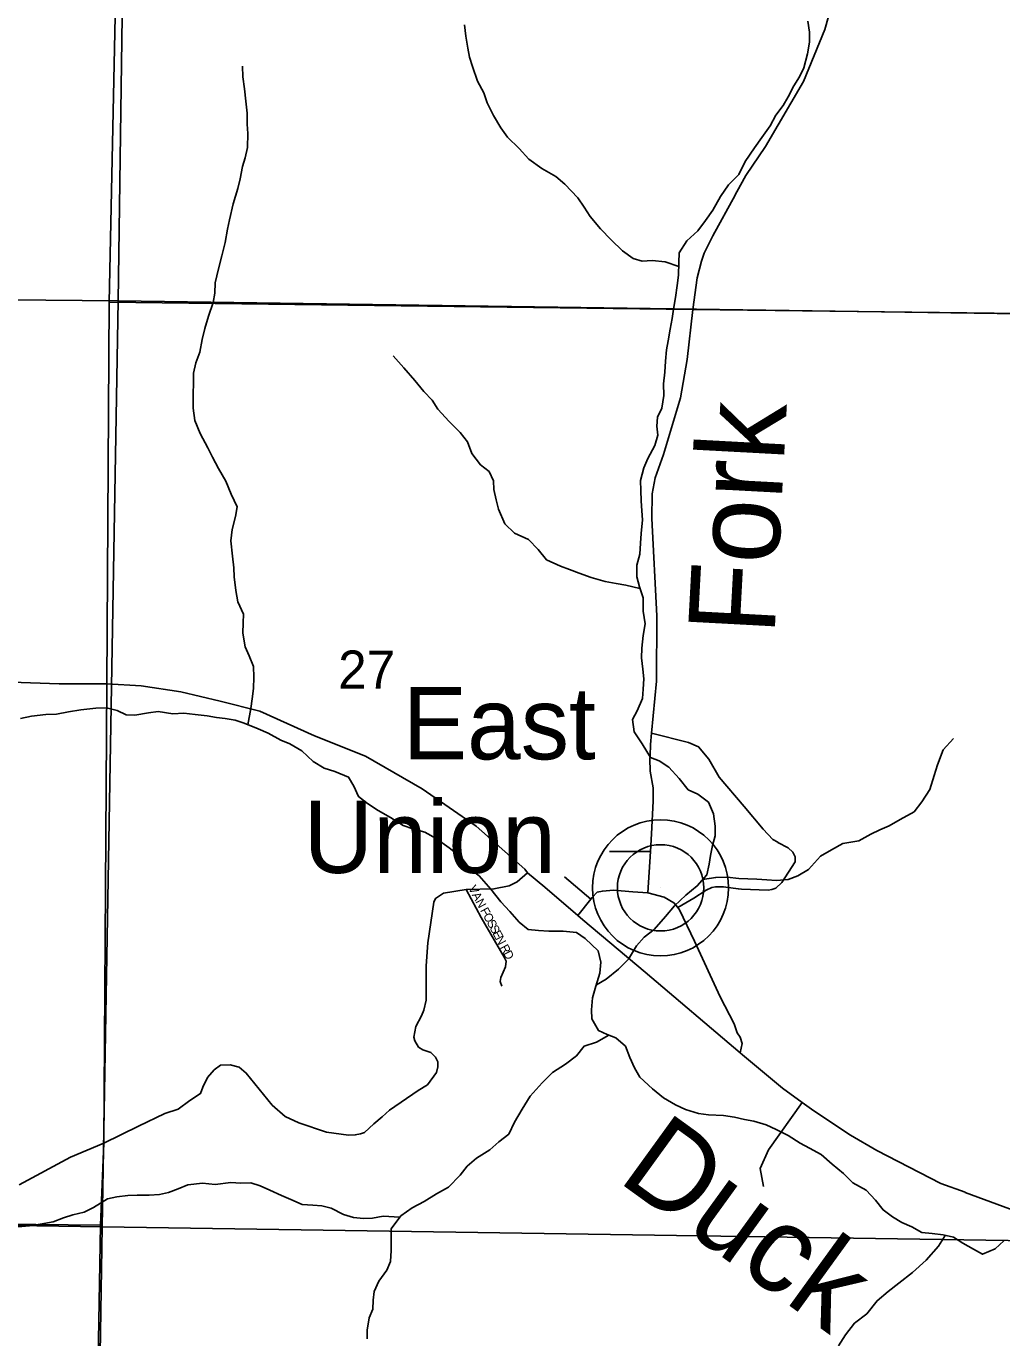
# Model space of a CAD drawing. Extents: x 2043100 to 2470832, y 443715 to 810583.
# Drawn here: x 2274168 to 2279797, y 643117 to 650684 of the extents above; entities that cross this region are included whole.
import ezdxf

# ---------------------------------------------------------------- set-up
doc = ezdxf.new("R2010")
doc.units = 0
for name, color, linetype in [('GM_X_County_Road', 7, 'Continuous'), ('GM_X_Minor_River', 7, 'Continuous'), ('GM_X_Minor_River_Text', 7, 'Continuous'), ('GM_X_Section', 7, 'Continuous'), ('GM_X_Section_Text', 7, 'Continuous'), ('GM_X_State_Route', 7, 'Continuous'), ('GM_X_Township', 7, 'Continuous'), ('GM_X_Township_Road', 7, 'Continuous'), ('GM_X_Township_Subdivision', 7, 'Continuous'), ('GM_X_Township_Subdivision_Text', 7, 'Continuous'), ('GM_X_Unincorporated', 7, 'Continuous'), ('GM_X_Unincorporated_Location', 7, 'Continuous'), ('GM_X_Unincorporated_Text', 7, 'Continuous')]:
    doc.layers.add(name, color=color, linetype=linetype)

msp = doc.modelspace()

# ---------------------------------------------------------------- linework, layer by layer
at = {"layer": 'GM_X_County_Road'}
for points in [[(2278796.3, 650740), (2278776.3, 650665.8), (2278652.3, 650365.2), (2278434.2, 649990.5), (2278320.2, 649822.1), (2278268.2, 649727.9), (2278263, 649718.6), (2278258.3, 649709.9)], [(2278258.3, 649709.9), (2278130.1, 649475.4), (2278080.1, 649375.2), (2278064.1, 649329.1), (2278040.1, 649232.9), (2278013.7, 649050.2), (2277980.9, 648760.1), (2277942.3, 648539.6), (2277844.3, 648212.9), (2277796.3, 648078.7), (2277780.3, 647986.5), (2277778.4, 647844.2), (2277806.7, 647281.2), (2277804.8, 646904.5), (2277776.3, 646604.1), (2277770.9, 646539.8), (2277767.8, 646474.1), (2277767, 646457.8)], [(2277767, 646457.8), (2277767, 646457.7), (2277769, 646385.5), (2277785.1, 646289.3), (2277785.1, 646213.2), (2277775.2, 646024.8), (2277769.2, 645921.7), (2277755.3, 645684.2)], [(2277755.3, 645684.2), (2277667.2, 645690.2), (2277557.1, 645698.2), (2277493, 645694.1), (2277463, 645688.1), (2277432.9, 645656), (2277425.1, 645646.3), (2277350, 645552.1)], [(2277755.3, 645684.2), (2277849.4, 645658.2), (2277905.5, 645626.2), (2277927.4, 645598.8), (2277937.5, 645586.1), (2278023.7, 645405.8), (2278172, 645083.2), (2278252.2, 644927), (2278270.2, 644876.9), (2278288.2, 644850.9), (2278298.3, 644814.8), (2278287.3, 644760.9)]]:
    msp.add_lwpolyline(points, dxfattribs=at)
at = {"layer": 'GM_X_Minor_River'}
for points in [[(2277457.8, 645153.4), (2277515, 645186), (2277584.4, 645242.7), (2277643.8, 645301.4), (2277689, 645377.9), (2277732.5, 645428.4), (2277792, 645473.1), (2277857.2, 645547.8), (2277908.5, 645608.4), (2277973.9, 645671.2), (2278039.3, 645723.9), (2278094.6, 645788.5), (2278108, 645848.7), (2278115.5, 645898.9), (2278126.9, 645957), (2278142.3, 646013.2), (2278143.7, 646069.3), (2278133, 646139.3), (2278104.3, 646207.1), (2278043.9, 646252.5), (2277987.6, 646278), (2277935, 646343.5), (2277876.3, 646409), (2277820, 646444.5), (2277769.8, 646464), (2277721, 646543.6), (2277676.3, 646613.2), (2277665.6, 646683.2), (2277693.1, 646733.5), (2277724.3, 646805.9), (2277727.8, 646858), (2277731.2, 646918.1), (2277726.6, 646974.1), (2277717.9, 647040.1), (2277719.3, 647096.2), (2277728.6, 647168.3), (2277739.9, 647236.5), (2277727.2, 647308.5), (2277728.4, 647386.6), (2277705.7, 647448.4), (2277691.1, 647506.3), (2277690.4, 647574.4), (2277707.8, 647638.7), (2277713.1, 647700.8), (2277716.6, 647756.9), (2277723.8, 647835), (2277719.2, 647887), (2277716.6, 647945.1), (2277714, 648005.1), (2277711.4, 648063.2), (2277730.7, 648135.4), (2277754.1, 648189.8), (2277795.3, 648264.2), (2277812.7, 648324.5), (2277806.2, 648376.5), (2277809.6, 648428.6), (2277835.1, 648480.9), (2277846.4, 648553.1), (2277845.7, 648621.2), (2277853, 648687.3), (2277856.3, 648751.4), (2277861.6, 648817.5), (2277871.1, 648867.7), (2277884.4, 648935.9), (2277895.8, 648998.1), (2277903.2, 649052.2), (2277914.5, 649118.4), (2277923.8, 649188.6), (2277931.2, 649246.7), (2277934.4, 649320.8), (2277935.9, 649376.9), (2277979.2, 649445.4), (2278042.5, 649504.2), (2278087.9, 649562.7), (2278129.3, 649623.2), (2278174.5, 649701.7), (2278219.8, 649768.2), (2278279.1, 649828.9), (2278316.3, 649903.4), (2278369.5, 649982), (2278412.9, 650042.5), (2278460.2, 650109.1), (2278493.5, 650171.5), (2278535, 650225.9), (2278564.4, 650276.3), (2278597.8, 650340.7), (2278629.2, 650391.1), (2278654.7, 650443.4), (2278675.8, 650523.7), (2278687.1, 650591.9), (2278686.6, 650650), (2278677.9, 650714)], [(2277933.4, 649297.6), (2277854.4, 649324), (2277780.4, 649331.3), (2277722.4, 649328.7), (2277670.3, 649344.2), (2277607.9, 649387.6), (2277543.2, 649451), (2277480.6, 649514.5), (2277421.9, 649586), (2277387.4, 649639.7), (2277350.8, 649693.4), (2277276, 649772.7), (2277223.6, 649816.2), (2277143.1, 649863.5), (2277068.6, 649916.8), (2277012, 649978.3), (2276945.4, 650043.7), (2276906.8, 650097.3), (2276864.1, 650169), (2276827.4, 650242.7), (2276808.8, 650298.6), (2276772.1, 650366.3), (2276743.2, 650452.1), (2276724.7, 650505.9), (2276716.2, 650557.9), (2276703.5, 650625.9), (2276696.8, 650691.9)], [(2275446.7, 646653.5), (2275463.7, 646746.9), (2275471.1, 646803.1), (2275478.5, 646863.2), (2275481.8, 646927.3), (2275479.2, 646989.4), (2275454.6, 647051.2), (2275432, 647103), (2275417.2, 647182.9), (2275420.6, 647241), (2275422.1, 647291.1), (2275389.4, 647362.9), (2275376.7, 647428.8), (2275367.9, 647506.8), (2275365.4, 647558.8), (2275358.7, 647626.9), (2275347.8, 647714.8), (2275357.1, 647781), (2275376.3, 647855.3), (2275385.8, 647911.4), (2275351, 647983.2), (2275320.3, 648059), (2275277.5, 648132.6), (2275242.9, 648198.3), (2275216.3, 648252.1), (2275171.5, 648333.8), (2275140.7, 648409.5), (2275132, 648479.5), (2275131.2, 648561.6), (2275132.5, 648625.7), (2275133.9, 648681.8), (2275147.3, 648742), (2275168.7, 648802.3), (2275183.9, 648876.5), (2275199.3, 648940.7), (2275220.5, 649011), (2275245.7, 649089.4), (2275255.2, 649143.5), (2275258.6, 649203.6), (2275277.7, 649283.9), (2275297, 649358.2), (2275316.1, 649436.5), (2275329.4, 649512.7), (2275340.8, 649566.9), (2275361.8, 649659.2), (2275388.9, 649747.6), (2275402.3, 649803.8), (2275415.6, 649874), (2275431.1, 649924.2), (2275444.5, 649984.4), (2275445.7, 650064.5), (2275443.1, 650118.5), (2275442.4, 650182.6), (2275435.7, 650250.6), (2275427, 650322.6), (2275418.3, 650392.6), (2275415.7, 650452.7)], [(2277708.7, 647440.3), (2277627.6, 647459.7), (2277571.6, 647469.1), (2277507.5, 647480.4), (2277427.3, 647503.7), (2277359, 647529), (2277302.8, 647548.5), (2277250.7, 647568), (2277170.3, 647605.2), (2277121.7, 647664.8), (2277065.1, 647722.2), (2276984.8, 647759.5), (2276930.3, 647813), (2276893.4, 647896.7), (2276878.9, 647950.6), (2276866.3, 648010.6), (2276863.7, 648060.6), (2276839.2, 648114.4), (2276788.8, 648153.9), (2276738.2, 648219.5), (2276713.5, 648285.3), (2276671, 648338.9), (2276608.3, 648402.4), (2276543.6, 648473.8), (2276511.1, 648525.5), (2276462.6, 648577.1), (2276409.9, 648640.7), (2276347.2, 648712.1), (2276284.5, 648781.5)], [(2274570, 646749.9), (2274482.1, 646739), (2274412.2, 646728.2), (2274342.4, 646715.5), (2274280.4, 646712.9), (2274198.6, 646702.1), (2274134.7, 646689.4)], [(2279809.7, 643675.6), (2279758.2, 643629), (2279686.6, 643598.2), (2279634.3, 643627.7), (2279571.9, 643663.1), (2279517.6, 643696.6), (2279459.5, 643710), (2279395.4, 643717.4), (2279335.4, 643724.8), (2279277.1, 643756.2), (2279220.8, 643781.7), (2279166.5, 643815.2), (2279112.1, 643854.7), (2279067.6, 643910.3), (2279015, 643967.8), (2278936.6, 644011.1), (2278884, 644064.6), (2278817.5, 644118), (2278755, 644173.4), (2278686.6, 644210.8), (2278634.3, 644240.3), (2278563.9, 644283.6), (2278495.6, 644318.9), (2278437.3, 644344.4), (2278367.1, 644365.7), (2278313.1, 644375.2), (2278254.9, 644388.6), (2278190.8, 644399.9), (2278104.8, 644403.1), (2278046.8, 644410.5), (2277972.6, 644433.8), (2277914.3, 644461.2), (2277845.9, 644500.6), (2277781.4, 644552), (2277708.8, 644619.3), (2277678.2, 644673.1), (2277651.6, 644732.8), (2277625, 644798.7), (2277570.5, 644846.2), (2277520.3, 644865.7), (2277470.1, 644889.2), (2277431.4, 644956.9), (2277428.9, 645008.9), (2277436.2, 645077.1), (2277455.4, 645145.3), (2277476.7, 645219.6), (2277484, 645283.8), (2277467.3, 645349.7), (2277392.6, 645421), (2277342.3, 645454.5), (2277266.3, 645461.8), (2277184.3, 645462.9), (2277124.3, 645466.3), (2277064.2, 645471.7), (2277011.8, 645515.2), (2276959.2, 645576.8), (2276906.6, 645632.3), (2276847.9, 645705.8), (2276781.2, 645781.2), (2276726.7, 645822.7), (2276678.1, 645890.3), (2276607.5, 645943.6), (2276533, 645996.9), (2276468.7, 646034.3), (2276398.5, 646053.6), (2276342.3, 646073.1), (2276269.9, 646118.4), (2276199.5, 646159.7), (2276137.1, 646199.1), (2276084.7, 646238.7), (2276058.1, 646298.4), (2276027.6, 646350.2), (2275949.3, 646383.4), (2275887.1, 646402.8), (2275822.7, 646442.2), (2275758.1, 646503.6), (2275689.7, 646543), (2275637.5, 646564.5), (2275563.1, 646605.8), (2275506.9, 646629.2), (2275424.6, 646662.4), (2275374.4, 646679.9), (2275316.3, 646689.4), (2275266.3, 646694.9), (2275212.2, 646704.3), (2275142.1, 646713.6), (2275078.1, 646721), (2275014.2, 646716.3), (2274930, 646729.5), (2274874.1, 646722.9), (2274794.3, 646708.1), (2274744.3, 646711.6), (2274692.1, 646735.1), (2274631.9, 646750.5), (2274570, 646749.9)], [(2278070.1, 645759.9), (2278146.8, 645773), (2278212.7, 645773.7), (2278278.8, 645766.4), (2278382.8, 645763.4), (2278440.8, 645758), (2278496.8, 645754.6), (2278564.8, 645761.2), (2278620.5, 645781.8), (2278682.1, 645818.5), (2278751.3, 645895.3), (2278814.9, 645932), (2278880.5, 645968.7), (2278972.3, 645983.6), (2279041.9, 646022.4), (2279093.6, 646046.9), (2279147.4, 646069.5), (2279211, 646106.2), (2279290.5, 646151), (2279335.9, 646209.6), (2279381.1, 646280.1), (2279406.3, 646360.4), (2279425.7, 646422.7), (2279458.8, 646509.2), (2279518.1, 646573.8)], [(2277530, 644861.9), (2277458.8, 644823), (2277387, 644798.2), (2277343.6, 644743.8), (2277280.1, 644695), (2277204.7, 644646.2), (2277145.3, 644587.6), (2277076.1, 644510.8), (2277028.9, 644436.2), (2276985.7, 644359.7), (2276952.4, 644291.3), (2276894.9, 644246.7), (2276843.4, 644200.1), (2276765.9, 644153.2), (2276712.4, 644106.6), (2276670.9, 644054.2), (2276603.6, 643985.4), (2276536.1, 643946.7), (2276464.5, 643901.9), (2276394.9, 643867.2), (2276329.4, 643820.4), (2276274.2, 643745.8), (2276272.8, 643691.7), (2276273.5, 643619.7), (2276270.1, 643557.5), (2276248.7, 643507.3), (2276203.3, 643442.7), (2276176, 643384.4), (2276170.5, 643334.3), (2276167, 643282.2), (2276147.5, 643231.9), (2276134.3, 643159.7), (2276134.8, 643109.7)], [(2276323, 643811.7), (2276227.5, 643817.4), (2276165.6, 643806.8), (2276113.7, 643804.2), (2276055.6, 643809.7), (2275999.5, 643827.1), (2275927.1, 643864.4), (2275873, 643877.9), (2275821, 643881.3), (2275761, 643884.7), (2275694.7, 643914.1), (2275640.5, 643937.6), (2275574.2, 643968.9), (2275517.9, 643992.4), (2275463.8, 644009.9), (2275405.8, 644009.3), (2275347.8, 644012.7), (2275257.9, 644001.8), (2275185.9, 644009.1), (2275100, 643998.2), (2275044.3, 643975.6), (2274988.5, 643955), (2274936.6, 643942.5), (2274876.7, 643939.8), (2274808.7, 643939.2), (2274754.8, 643936.6), (2274690.9, 643929.9), (2274637, 643917.4), (2274555.5, 643868.5), (2274501.8, 643841.9), (2274436, 643825.2), (2274382.2, 643808.7), (2274322.5, 643786), (2274248.6, 643771.3), (2274186.7, 643762.6), (2274118.8, 643755.9)], [(2279470.3, 643707.5), (2279432.2, 643645.7), (2279361, 643564.9), (2279281.8, 643494), (2279202.4, 643431.1), (2279140.9, 643384.4), (2279077.5, 643329.7), (2279018.3, 643255.1), (2278946.9, 643200.3), (2278895.6, 643133.7), (2278854.3, 643069.2)]]:
    msp.add_lwpolyline(points, dxfattribs=at)
at = {"layer": 'GM_X_Section'}
for points in [[(2269352.3, 654474.2), (2274773.1, 654433.9), (2274697.8, 649098.8), (2269282.9, 649149.1)], [(2280112.2, 654362.7), (2280037, 649021.6), (2274697.8, 649098.8), (2274773.1, 654433.9)], [(2269282.9, 649149.1), (2274697.8, 649098.8), (2274606.5, 643757.5), (2269209.3, 643840)], [(2274697.8, 649098.8), (2280037, 649021.6), (2279959.8, 643676.4), (2274606.5, 643757.5)], [(2274606.5, 643757.5), (2274521.2, 638396.8), (2269724.6, 638450.3), (2269174.3, 638453.9), (2269209.3, 643840)], [(2274606.5, 643757.5), (2279959.8, 643676.4), (2279924.6, 638306.3), (2274979.6, 638384.1), (2274521.2, 638396.8)]]:
    msp.add_lwpolyline(points, close=True, dxfattribs=at)
at = {"layer": 'GM_X_State_Route'}
for points in [[(2274082.7, 646898.3), (2274358.7, 646890.2), (2274633.2, 646890.2), (2274832, 646878.2), (2275059.6, 646843.9), (2275287.1, 646789.5), (2275516.7, 646731.1), (2275830.8, 646590.2), (2276125.3, 646472.4), (2276452.9, 646283), (2276764.9, 646069.3), (2277045.4, 645821), (2277061, 645799.7), (2277160.6, 645716.1), (2277350, 645552.1), (2277378.6, 645527.4), (2277740, 645226.2), (2278287.3, 644760.9), (2278300.6, 644749.6), (2278532.1, 644556.7), (2278645.6, 644473.9), (2278712.5, 644425.1), (2278923.1, 644286), (2279076.8, 644196.2), (2279444.6, 644007.4), (2279584.9, 643955.7)], [(2279584.9, 643955.7), (2279585.4, 643955.5), (2279841.8, 643861.1), (2280105.8, 643769), (2280313.4, 643694), (2280480.4, 643660.5), (2280750.3, 643708.7), (2280858.1, 643742.5), (2280937.6, 643833.9)]]:
    msp.add_lwpolyline(points, dxfattribs=at)
at = {"layer": 'GM_X_Township'}
for points in [[(2273446.7, 670282.5), (2275176.6, 670262.9), (2275098.7, 667146.3), (2275063.9, 665756), (2275019.2, 663966.2), (2274821.9, 657525.7), (2274766.7, 654861.3), (2274647.3, 649091.5), (2274633.2, 646890.2), (2274616.1, 644239.2), (2274597.2, 643765.8), (2273849.4, 643774.3)], [(2301253.8, 663815.2), (2301152.6, 656154.9), (2301152.6, 655541.2), (2301097.6, 653379.1), (2301015.6, 650156.3), (2299354.7, 650174.9), (2295579.6, 650217.1), (2291080.2, 650267.4), (2291005.7, 650270.1), (2291004.2, 650158.5), (2291027.6, 648882.9), (2289858.3, 648905.1), (2288024.8, 648927.5), (2284178.8, 648974.7), (2278013.7, 649050.2), (2274647.3, 649091.5), (2274766.7, 654861.3), (2274821.9, 657525.7), (2275019.2, 663966.2)], [(2274911, 632947.6), (2274969.3, 638400.8), (2274501.4, 638406.4), (2274541.7, 640664.1), (2274597.2, 643765.8), (2274616.1, 644239.2), (2274633.2, 646890.2), (2274647.3, 649091.5), (2278013.7, 649050.2), (2284178.8, 648974.7), (2288024.8, 648927.5)], [(2257992.6, 628603.2), (2258081.3, 633732.5), (2258134.9, 636829.8), (2258165.8, 638617.7), (2258152.6, 641273.8), (2260431.2, 641274.5), (2263761.4, 641226.4), (2263769.7, 641927.5), (2263786.6, 643366), (2263793, 643914.5), (2265639.1, 643897.9), (2269541.4, 643839.2), (2273849.4, 643774.3), (2274597.2, 643765.8), (2274541.7, 640664.1), (2274501.4, 638406.4), (2274969.3, 638400.8), (2274911, 632947.6)]]:
    msp.add_lwpolyline(points, dxfattribs=at)
at = {"layer": 'GM_X_Township_Road'}
for points in [[(2278503.9, 645975.8), (2278476, 645991), (2278419.9, 646051.1), (2278309.7, 646181.3), (2278165.5, 646351.6), (2278107.4, 646455.8), (2278047.3, 646525.9), (2277989.2, 646551.9), (2277776.3, 646604.1)], [(2278276.4, 645707.1), (2278276.9, 645707), (2278295.9, 645704.4), (2278448.1, 645698.5), (2278470.1, 645702.5), (2278494.1, 645710.5), (2278528.1, 645742.6), (2278604.2, 645862.8), (2278604.1, 645890.9), (2278592.1, 645918.9), (2278564.1, 645943), (2278505.3, 645975), (2278503.9, 645975.8)], [(2274128.1, 643998.4), (2274423.2, 644158.9), (2274616.1, 644239.2), (2274816.4, 644336.8), (2274968, 644409.8), (2275044.7, 644436), (2275112.1, 644484.7), (2275172.9, 644525.1), (2275186.9, 644563.2), (2275212.9, 644617.3), (2275252.9, 644663.4), (2275289, 644689.5), (2275345, 644691.5), (2275397.1, 644677.5), (2275437.1, 644643.5), (2275587.4, 644459.2), (2275661.5, 644393.1), (2275741.6, 644357), (2275899.8, 644303), (2276028, 644285), (2276066, 644287), (2276096, 644293), (2276120.1, 644301.1), (2276174.1, 644351.2), (2276222.1, 644391.3), (2276264.2, 644429.4), (2276430.3, 644543.6), (2276482.3, 644575.7), (2276534.4, 644647.9), (2276542.4, 644679.9), (2276542.4, 644708), (2276530.3, 644736), (2276502.3, 644762.1), (2276456.2, 644778.1), (2276432.2, 644794.1), (2276410.2, 644830.1), (2276404.1, 644850.2), (2276416.1, 644912.3), (2276448.1, 644974.4), (2276462.1, 645006.5), (2276476.1, 645064.6), (2276476.1, 645263), (2276486, 645395.2), (2276519.9, 645629.7), (2276529.9, 645651.7), (2276576, 645681.8), (2276705.9, 645702.2), (2276866.3, 645705.9), (2276954.4, 645724), (2277000.4, 645748.1), (2277061, 645799.7)], [(2277273.8, 645775.4), (2277425.1, 645646.3)], [(2277927.4, 645598.8), (2278019.6, 645652.2), (2278091.7, 645698.4), (2278123.7, 645714.4), (2278145.7, 645718.4), (2278191.8, 645718.4), (2278276.4, 645707.1)], [(2278645.6, 644473.9), (2278450.4, 644201), (2278403.5, 644093.2), (2278422.2, 643990)]]:
    msp.add_lwpolyline(points, dxfattribs=at)
at = {"layer": 'GM_X_Township_Subdivision'}
for points in [[(2277533.5, 645923), (2277769.2, 645921.7)], [(2276705.9, 645702.2), (2276792.3, 645541.6), (2276926.5, 645313.2), (2276936.5, 645289.2), (2276932.6, 645257.1), (2276906.6, 645195), (2276902.6, 645173), (2276912.6, 645144.9)]]:
    msp.add_lwpolyline(points, dxfattribs=at)
at = {"layer": 'GM_X_Unincorporated'}
for radius in [392.8, 249]:
    msp.add_circle((2277828.1, 645712.6), radius, dxfattribs=at)
at = {"layer": 'GM_X_Unincorporated_Location'}
msp.add_line((2277828.1, 645712.6), (2277828.1, 645712.6), dxfattribs=at)

# ---------------------------------------------------------------- texts
at = {"layer": 'GM_X_Minor_River_Text'}
for s, height, rotation, p in [('Fork', 499.91, 86.92385, (2278485.2, 647166.4)), ('Duck', 499.96, 324.10318, (2277572.2, 644024.5))]:
    msp.add_text(s, height=height, rotation=rotation, dxfattribs=at).set_placement(p)
at = {"layer": 'GM_X_Section_Text'}
msp.add_text('27', height=220.83, rotation=0.00001, dxfattribs=at).set_placement((2275968, 646861))
at = {"layer": 'GM_X_Township_Subdivision_Text'}
for s, rotation, p in [('V', 298.2371, (2276717.1, 645710.6)), ('A', 298.23825, (2276737.9, 645671.8)), ('N', 298.23825, (2276758.7, 645633.1)), ('F', 298.22676, (2276785.8, 645582.7)), ('O', 298.23825, (2276802.4, 645551.7)), ('S', 298.2383, (2276823.2, 645512.9)), ('S', 298.22676, (2276839.9, 645481.9)), ('E', 298.22676, (2276856.5, 645450.9)), ('N', 298.23825, (2276873.2, 645419.9)), ('R', 298.23824, (2276900.3, 645369.5)), ('D', 298.23825, (2276919, 645334.6))]:
    msp.add_text(s, height=50, rotation=rotation, dxfattribs=at).set_placement(p)
at = {"layer": 'GM_X_Unincorporated_Text'}
for s, p in [('East', (2276339.8, 646454.1)), ('Union', (2275767.8, 645798.5))]:
    msp.add_text(s, height=416.67, rotation=0.00001, dxfattribs=at).set_placement(p)

doc.saveas('drawing.dxf')
